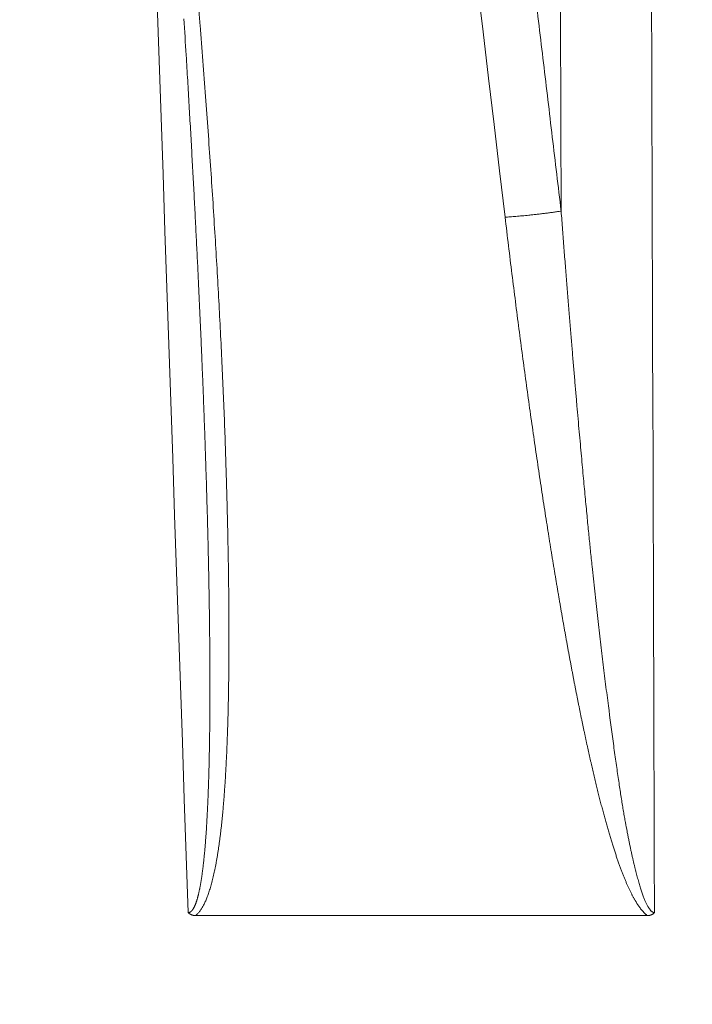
# Model space of a CAD drawing. Header units: millimetres. Extents: x 5437 to 18441, y -4466 to 3128.
# Tile 287 of 497: x 8505 to 8511, y 525 to 534. Entities that reach past the tile are written whole.
import ezdxf

# ---------------------------------------------------------------- set-up
doc = ezdxf.new("R2010")
doc.units = ezdxf.units.MM
doc.layers.add('1', color=7, linetype='Continuous', true_color=0xffffff)
doc.styles.add('TXT08', font='txt.shx', dxfattribs={"width": 0.8, "bigfont": 'gbcbig.shx'})
doc.dimstyles.new('YanXiu', dxfattribs={"dimtxt": 40, "dimasz": 30, "dimexe": 0.66, "dimexo": 0.66, "dimgap": 0.66, "dimtad": 0, "dimdec": 1, "dimdsep": 46, "dimtxsty": 'TXT08', "dimcen": 0, "dimclrd": 256, "dimclre": 165, "dimclrt": 90, "dimazin": 2, "dimtfac": 1, "dimtdec": 1, "dimtofl": 0, "dimtmove": 0, "dimatfit": 3, "dimfxl": 1, "dimlwd": 5, "dimlwe": 13, "dimarcsym": 0})

# ---------------------------------------------------------------- blocks, each defined once
blk = doc.blocks.new('*D35')
at = {"color": 165, "lineweight": 13, "transparency": 16777216}
for p, q in [((8947.8638, 668.0836), (9114.5272, -277.1116)), ((8081.233, 515.2732), (8247.8964, -429.922))]:
    blk.add_line(p, q, dxfattribs=at)
at = {"lineweight": 5, "transparency": 16777216}
for p, q in [((9084.8684, -281.671), (8721.1395, -345.8063)), ((8277.326, -424.0625), (8641.0549, -359.9273))]:
    blk.add_line(p, q, dxfattribs=at)
at = {"lineweight": 20, "transparency": 16777216}
for points in [[(9084.0001, -276.747), (9085.7366, -286.5951), (9114.4126, -276.4616)], [(8276.4578, -419.1385), (8278.1943, -428.9866), (8247.7818, -429.272)]]:
    blk.add_solid(points, dxfattribs=at)
at = {"layer": 'Defpoints', "color": 0, "lineweight": 20, "transparency": 16777216}
for p in [(8947.7492, 668.7336), (8081.1184, 515.9232), (9114.4126, -276.4616)]:
    blk.add_point(p, dxfattribs=at)
at = {"color": 90, "lineweight": 20, "transparency": 16777216, "insert": (8681.0972, -352.8668), "char_height": 40, "attachment_point": 5, "rotation": 10, "style": 'TXT08'}
blk.add_mtext('880', dxfattribs=at)
blk = doc.blocks.new('*D38')
at = {"color": 165, "lineweight": 13, "transparency": 16777216}
blk.add_line((8986.1701, 447.0373), (8717.3238, 399.6324), dxfattribs=at)
at = {"lineweight": 5, "transparency": 16777216}
for start, end in [(171.1096609, 178.6932198), (181.3067802, 188.8903391)]:
    blk.add_arc((10243.4725, 668.7336), 1549.0321, start, end, dxfattribs=at)
at = {"lineweight": 20, "transparency": 16777216}
for points in [[(8708.1184, 908.9474), (8717.9829, 907.3064), (8717.9738, 937.7202)], [(8717.9829, 430.1608), (8708.1184, 428.5198), (8717.9738, 399.747)]]:
    blk.add_solid(points, dxfattribs=at)
at = {"layer": 'Defpoints', "color": 0, "lineweight": 20, "transparency": 16777216}
for p in [(7952.7719, 1072.6459), (8986.82, 890.3153), (8697.0612, 758.8018), (10020.8682, 629.4824), (8986.82, 447.1519)]:
    blk.add_point(p, dxfattribs=at)
at = {"color": 90, "lineweight": 20, "transparency": 16777216, "insert": (8694.4405, 668.7336), "char_height": 40, "attachment_point": 5, "rotation": 90, "style": 'TXT08'}
blk.add_mtext('20°', dxfattribs=at)
blk = doc.blocks.new('*D40')
at = {"lineweight": 5, "transparency": 16777216}
for start, end in [(104.302207, 139.928482), (150.071518, 185.697793)]:
    blk.add_arc((9169.3309, 707.8044), 399.6268, start, end, dxfattribs=at)
at = {"lineweight": 20, "transparency": 16777216}
for points in [[(9069.5561, 1099.9332), (9071.661, 1090.1573), (9099.9365, 1101.36)], [(8776.6317, 668.8117), (8766.7254, 667.4461), (8775.7754, 638.41)]]:
    blk.add_solid(points, dxfattribs=at)
at = {"layer": 'Defpoints', "color": 0, "lineweight": 20, "transparency": 16777216}
for p in [(8987.0003, 1741.8526), (8912.4558, 1013.9363), (9169.3309, 707.8044), (8947.7492, 668.7336), (8081.1184, 515.9232)]:
    blk.add_point(p, dxfattribs=at)
at = {"color": 90, "lineweight": 20, "transparency": 16777216, "insert": (8841.9759, 937.0209), "char_height": 40, "attachment_point": 5, "rotation": 55, "style": 'TXT08'}
blk.add_mtext('90°', dxfattribs=at)
blk = doc.blocks.new('*D43')
at = {"color": 165, "lineweight": 13, "transparency": 16777216}
for p, q in [((10020.8682, 628.8224), (10020.8682, -1427.2359)), ((8401.1184, -46.5407), (8401.1184, -1427.2359))]:
    blk.add_line(p, q, dxfattribs=at)
at = {"lineweight": 5, "transparency": 16777216}
for p, q in [((8431.1184, -1426.5759), (9140.9999, -1426.5759)), ((9990.8682, -1426.5759), (9280.9866, -1426.5759))]:
    blk.add_line(p, q, dxfattribs=at)
at = {"lineweight": 20, "transparency": 16777216}
for points in [[(8431.1184, -1421.5759), (8431.1184, -1431.5759), (8401.1184, -1426.5759)], [(9990.8682, -1421.5759), (9990.8682, -1431.5759), (10020.8682, -1426.5759)]]:
    blk.add_solid(points, dxfattribs=at)
at = {"layer": 'Defpoints', "color": 0, "lineweight": 20, "transparency": 16777216}
for p in [(10020.8682, 629.4824), (8401.1184, -45.8807), (10020.8682, -1426.5759)]:
    blk.add_point(p, dxfattribs=at)
at = {"color": 90, "lineweight": 20, "transparency": 16777216, "insert": (9210.9933, -1426.5759), "char_height": 40, "attachment_point": 5, "style": 'TXT08'}
blk.add_mtext('1619.7', dxfattribs=at)
blk = doc.blocks.new('*D45')
at = {"color": 165, "lineweight": 13, "transparency": 16777216}
for p, q in [((8078.8793, 2459.3394), (10490.5487, 2459.3394)), ((8614.2784, -4.0768), (10490.5487, -4.0768))]:
    blk.add_line(p, q, dxfattribs=at)
at = {"lineweight": 5, "transparency": 16777216}
for p, q in [((10489.8887, 2429.3394), (10489.8887, 1308.2913)), ((10489.8887, 25.9232), (10489.8887, 1146.9713))]:
    blk.add_line(p, q, dxfattribs=at)
at = {"lineweight": 20, "transparency": 16777216}
for points in [[(10484.8887, 2429.3394), (10494.8887, 2429.3394), (10489.8887, 2459.3394)], [(10484.8887, 25.9232), (10494.8887, 25.9232), (10489.8887, -4.0768)]]:
    blk.add_solid(points, dxfattribs=at)
at = {"layer": 'Defpoints', "color": 0, "lineweight": 20, "transparency": 16777216}
for p in [(8078.2193, 2459.3394), (10489.8887, 2459.3394), (8613.6184, -4.0768)]:
    blk.add_point(p, dxfattribs=at)
at = {"color": 90, "lineweight": 20, "transparency": 16777216, "insert": (10489.8887, 1227.6313), "char_height": 40, "attachment_point": 5, "rotation": 90, "style": 'TXT08'}
blk.add_mtext('2463.4', dxfattribs=at)

msp = doc.modelspace()

# ---------------------------------------------------------------- linework, layer by layer
at = {"color": 7, "lineweight": 20}
msp.add_arc((8078.21928, 516.97839), 1942.36096, 17.50812349, 223.34882114, dxfattribs=at)
at = {"layer": '1', "color": 0, "lineweight": 20}
msp.add_line((8510.76452, 525.92321), (8506.53675, 525.92321), dxfattribs=at)
msp.add_arc((8013.90589, 96.27159), 600, 26.44604786, 75.16248942, dxfattribs=at)
for points, degree in [([(8506.64509, 560.2408), (8507.30944, 554.69574), (8507.97283, 549.15053), (8508.6353, 543.60519), (8509.29689, 538.05972), (8509.95765, 532.51412)], 5), ([(8509.43274, 532.45759), (8508.3332, 541.70025), (8507.23097, 550.9425), (8506.12564, 560.18426)], 3), ([(8506.46628, 525.9516), (8506.08019, 537.2872), (8505.69206, 548.62271), (8505.30181, 559.95811)], 3), ([(8509.95765, 532.51412), (8509.93947, 538.00292), (8509.92124, 543.49172), (8509.90294, 548.98052), (8509.88459, 554.46932), (8509.86619, 559.95811)], 5), ([(8510.72079, 559.95811), (8510.75791, 548.6227), (8510.79475, 537.28728), (8510.83131, 525.95185)], 3), ([(8506.44728, 533.97308), (8506.44041, 534.08685), (8506.43341, 534.20062), (8506.42631, 534.31439)], 3), ([(8506.64216, 529.78351), (8506.63918, 529.8871), (8506.63603, 529.99068), (8506.63271, 530.09426)], 3), ([(8510.23207, 529.33982), (8510.23723, 529.29016), (8510.2424, 529.24049), (8510.24758, 529.19083)], 3), ([(8506.6679, 527.68494), (8506.6688, 527.78512), (8506.66944, 527.8853), (8506.6698, 527.98546)], 3), ([(8510.39991, 527.88518), (8510.41552, 527.76811), (8510.43107, 527.65103), (8510.44653, 527.53394)], 3), ([(8506.63485, 526.70347), (8506.63949, 526.78045), (8506.64388, 526.85744), (8506.64798, 526.93441)], 3), ([(8510.55918, 526.79548), (8510.56456, 526.76692), (8510.56992, 526.73836), (8510.57525, 526.7098)], 3)]:
    msp.add_open_spline(points, degree=degree, dxfattribs=at)
for points, knots in [([(8506.46161, 535.60096), (8506.46561, 535.55679), (8506.47413, 535.46228), (8506.48704, 535.31734), (8506.50034, 535.16605), (8506.51349, 535.0145), (8506.52649, 534.86269), (8506.53934, 534.71063), (8506.55205, 534.5583), (8506.5646, 534.40573), (8506.59091, 534.08154), (8506.62895, 533.59293), (8506.67533, 532.94711), (8506.71617, 532.32261), (8506.75146, 531.71945), (8506.78118, 531.13761), (8506.80533, 530.57711), (8506.81792, 530.21068), (8506.82326, 530.03104)], [0, 0, 0, 0, 0.0237775, 0.0508819, 0.0780321, 0.1052282, 0.1324702, 0.1597582, 0.1870922, 0.2144723, 0.2418986, 0.3616174, 0.4775167, 0.5896038, 0.6978865, 0.8023739, 0.903076, 1, 1, 1, 1]), ([(8506.63271, 530.09426), (8506.63128, 530.13825), (8506.62837, 530.22798), (8506.62367, 530.36523), (8506.61861, 530.50776), (8506.61316, 530.65556), (8506.60731, 530.80863), (8506.60104, 530.96698), (8506.59434, 531.1306), (8506.58719, 531.2995), (8506.57959, 531.47367), (8506.57151, 531.65312), (8506.56294, 531.83783), (8506.55386, 532.02782), (8506.54427, 532.22308), (8506.53414, 532.4236), (8506.52347, 532.6294), (8506.51223, 532.84047), (8506.50042, 533.05681), (8506.48803, 533.27841), (8506.47504, 533.50529), (8506.46146, 533.73743), (8506.45204, 533.89394), (8506.44728, 533.97308)], [0, 0, 0, 0, 0.0340334, 0.0694253, 0.1061758, 0.1442849, 0.1837527, 0.2245791, 0.2667641, 0.3103078, 0.3552102, 0.4014711, 0.4490907, 0.4980689, 0.5484056, 0.6001008, 0.6531544, 0.7075664, 0.7633368, 0.8204654, 0.8789522, 0.9387971, 1, 1, 1, 1]), ([(8509.95765, 532.51412), (8509.96207, 532.45582), (8509.9708, 532.34061), (8509.98397, 532.16992), (8509.99697, 532.00345), (8510.00982, 531.84121), (8510.02249, 531.68319), (8510.03497, 531.5294), (8510.04725, 531.37984), (8510.05933, 531.2345), (8510.07118, 531.09338), (8510.08281, 530.9565), (8510.0942, 530.82384), (8510.10534, 530.6954), (8510.11623, 530.5712), (8510.12686, 530.45122), (8510.13722, 530.33546), (8510.1473, 530.22394), (8510.1571, 530.11664), (8510.16662, 530.01357), (8510.17584, 529.91473), (8510.18477, 529.82011), (8510.1934, 529.72973), (8510.20172, 529.64357), (8510.20974, 529.56164), (8510.21745, 529.48394), (8510.22483, 529.41047), (8510.22971, 529.3629), (8510.23207, 529.33982)], [0, 0, 0, 0, 0.0550818, 0.1088347, 0.1612586, 0.2123534, 0.262119, 0.3105553, 0.3576622, 0.4034395, 0.4478872, 0.4910052, 0.5327934, 0.5732517, 0.6123801, 0.6501785, 0.6866467, 0.7217849, 0.7555928, 0.7880706, 0.819218, 0.8490351, 0.8775219, 0.9046783, 0.9305043, 0.9549999, 0.9781652, 1, 1, 1, 1]), ([(8510.76363, 525.92321), (8510.76177, 525.92469), (8510.75801, 525.92769), (8510.75242, 525.93248), (8510.74682, 525.93753), (8510.74121, 525.94286), (8510.73559, 525.94848), (8510.72996, 525.95437), (8510.72431, 525.96053), (8510.71866, 525.96698), (8510.71299, 525.9737), (8510.70731, 525.9807), (8510.70162, 525.98798), (8510.69592, 525.99554), (8510.69021, 526.00337), (8510.68449, 526.01149), (8510.67876, 526.01988), (8510.67301, 526.02855), (8510.66726, 526.03749), (8510.66149, 526.04672), (8510.65572, 526.05622), (8510.64993, 526.066), (8510.64413, 526.07606), (8510.63832, 526.0864), (8510.6325, 526.09701), (8510.62666, 526.1079), (8510.62082, 526.11907), (8510.61496, 526.13052), (8510.6091, 526.14225), (8510.60322, 526.15425), (8510.59733, 526.16653), (8510.59144, 526.17909), (8510.58553, 526.19193), (8510.5796, 526.20505), (8510.57367, 526.21844), (8510.56773, 526.23211), (8510.56178, 526.24606), (8510.55581, 526.26029), (8510.54984, 526.27479), (8510.54385, 526.28958), (8510.53785, 526.30464), (8510.53184, 526.31998), (8510.52582, 526.3356), (8510.51979, 526.35149), (8510.51375, 526.36767), (8510.5077, 526.38412), (8510.50164, 526.40085), (8510.49556, 526.41785), (8510.48948, 526.43514), (8510.48338, 526.4527), (8510.47727, 526.47054), (8510.47116, 526.48866), (8510.46503, 526.50706), (8510.45889, 526.52574), (8510.45274, 526.54469), (8510.44658, 526.56392), (8510.4404, 526.58343), (8510.43422, 526.60322), (8510.42803, 526.62328), (8510.42182, 526.64363), (8510.41561, 526.66425), (8510.40938, 526.68515), (8510.40314, 526.70633), (8510.3969, 526.72778), (8510.39064, 526.74951), (8510.38437, 526.77153), (8510.37809, 526.79382), (8510.3718, 526.81638), (8510.3655, 526.83923), (8510.35918, 526.86235), (8510.35286, 526.88575), (8510.34653, 526.90943), (8510.34018, 526.93339), (8510.33383, 526.95763), (8510.32746, 526.98214), (8510.32108, 527.00693), (8510.3147, 527.032), (8510.3083, 527.05735), (8510.30189, 527.08297), (8510.29547, 527.10888), (8510.28904, 527.13506), (8510.2826, 527.16152), (8510.27615, 527.18826), (8510.26968, 527.21527), (8510.26321, 527.24257), (8510.25673, 527.27014), (8510.25023, 527.29799), (8510.24373, 527.32611), (8510.23721, 527.35452), (8510.23069, 527.3832), (8510.22415, 527.41217), (8510.2176, 527.4414), (8510.21104, 527.47092), (8510.20447, 527.50072), (8510.1979, 527.53079), (8510.19131, 527.56114), (8510.18471, 527.59177), (8510.17809, 527.62268), (8510.17147, 527.65387), (8510.16484, 527.68533), (8510.1582, 527.71707), (8510.15154, 527.74909), (8510.14488, 527.78139), (8510.13821, 527.81397), (8510.13152, 527.84682), (8510.12482, 527.87995), (8510.11812, 527.91336), (8510.1114, 527.94705), (8510.10467, 527.98102), (8510.09794, 528.01526), (8510.09119, 528.04978), (8510.08443, 528.08458), (8510.07766, 528.11966), (8510.07088, 528.15501), (8510.06409, 528.19065), (8510.05729, 528.22656), (8510.05048, 528.26275), (8510.04366, 528.29922), (8510.03682, 528.33596), (8510.02998, 528.37299), (8510.02313, 528.41029), (8510.01626, 528.44787), (8510.00939, 528.48573), (8510.00251, 528.52387), (8509.99561, 528.56228), (8509.9887, 528.60097), (8509.98179, 528.63994), (8509.97486, 528.67919), (8509.96793, 528.71872), (8509.96098, 528.75852), (8509.95402, 528.7986), (8509.94705, 528.83896), (8509.94007, 528.8796), (8509.93308, 528.92052), (8509.92608, 528.96171), (8509.91907, 529.00318), (8509.91205, 529.04493), (8509.90502, 529.08696), (8509.89798, 529.12927), (8509.89093, 529.17185), (8509.88387, 529.21471), (8509.8768, 529.25786), (8509.86971, 529.30127), (8509.86262, 529.34497), (8509.85552, 529.38894), (8509.8484, 529.4332), (8509.84128, 529.47773), (8509.82478, 529.58133), (8509.79907, 529.74531), (8509.76457, 529.97104), (8509.73031, 530.20095), (8509.69628, 530.43507), (8509.66248, 530.67337), (8509.62892, 530.91587), (8509.59559, 531.16257), (8509.5625, 531.41346), (8509.52964, 531.66854), (8509.49702, 531.92782), (8509.46459, 532.19129), (8509.44341, 532.36836), (8509.43274, 532.45759)], [0, 0, 0, 0, 0.0012309, 0.0024828, 0.0037567, 0.0050537, 0.0063746, 0.0077203, 0.0090916, 0.0104893, 0.0119141, 0.0133668, 0.0148479, 0.0163581, 0.0178979, 0.019468, 0.0210687, 0.0227007, 0.0243644, 0.0260601, 0.0277884, 0.0295496, 0.031344, 0.033172, 0.035034, 0.0369302, 0.038861, 0.0408265, 0.0428272, 0.0448632, 0.0469347, 0.049042, 0.0511854, 0.0533649, 0.0555808, 0.0578333, 0.0601226, 0.0624488, 0.0648121, 0.0672126, 0.0696505, 0.0721259, 0.0746389, 0.0771897, 0.0797784, 0.0824051, 0.08507, 0.087773, 0.0905144, 0.0932942, 0.0961125, 0.0989694, 0.101865, 0.1047994, 0.1077726, 0.1107848, 0.1138359, 0.1169262, 0.1200555, 0.1232241, 0.1264319, 0.1296791, 0.1329656, 0.1362916, 0.1396571, 0.1430621, 0.1465067, 0.149991, 0.1535149, 0.1570786, 0.1606821, 0.1643254, 0.1680086, 0.1717317, 0.1754947, 0.1792977, 0.1831408, 0.1870238, 0.190947, 0.1949103, 0.1989138, 0.2029574, 0.2070413, 0.2111654, 0.2153298, 0.2195345, 0.2237795, 0.2280648, 0.2323906, 0.2367567, 0.2411633, 0.2456103, 0.2500978, 0.2546258, 0.2591943, 0.2638034, 0.268453, 0.2731432, 0.277874, 0.2826454, 0.2874575, 0.2923102, 0.2972036, 0.3021377, 0.3071124, 0.3121279, 0.3171842, 0.3222811, 0.3274189, 0.3325974, 0.3378168, 0.3430769, 0.3483779, 0.3537197, 0.3591024, 0.3645259, 0.3699903, 0.3754956, 0.3810418, 0.3866289, 0.392257, 0.3979259, 0.4036358, 0.4093867, 0.4151786, 0.4210114, 0.4268852, 0.4328, 0.4387558, 0.4447527, 0.4507905, 0.4568694, 0.4629894, 0.4691504, 0.4753524, 0.4815955, 0.4878798, 0.4942051, 0.5005714, 0.5069789, 0.5134275, 0.5199173, 0.5264481, 0.5330201, 0.5396332, 0.5462875, 0.5529829, 0.5597195, 0.5930139, 0.6269232, 0.6614481, 0.6965895, 0.7323481, 0.7687248, 0.8057201, 0.8433349, 0.8815696, 0.920425, 0.9599016, 1, 1, 1, 1]), ([(8506.82326, 530.03104), (8506.82326, 530.03103), (8506.82413, 530.0018), (8506.82581, 529.94366), (8506.82822, 529.85693), (8506.83049, 529.77115), (8506.83262, 529.6863), (8506.83461, 529.60239), (8506.83646, 529.51942), (8506.83818, 529.43739), (8506.83975, 529.3563), (8506.84119, 529.27615), (8506.84249, 529.19694), (8506.84365, 529.11867), (8506.84468, 529.04134), (8506.84556, 528.96495), (8506.84631, 528.8895), (8506.84692, 528.81498), (8506.84739, 528.74141), (8506.84772, 528.66878), (8506.84791, 528.59708), (8506.84797, 528.52633), (8506.84789, 528.45652), (8506.84767, 528.38764), (8506.84731, 528.31971), (8506.84681, 528.25271), (8506.84617, 528.18665), (8506.8454, 528.12154), (8506.84449, 528.05736), (8506.84344, 527.99412), (8506.84225, 527.93182), (8506.84092, 527.87046), (8506.83946, 527.81004), (8506.83785, 527.75056), (8506.83611, 527.69202), (8506.83423, 527.63442), (8506.83221, 527.57776), (8506.83005, 527.52204), (8506.82776, 527.46726), (8506.82532, 527.41342), (8506.82275, 527.36051), (8506.82004, 527.30855), (8506.81719, 527.25753), (8506.8142, 527.20744), (8506.81108, 527.1583), (8506.80781, 527.11009), (8506.80441, 527.06283), (8506.80087, 527.0165), (8506.79719, 526.97111), (8506.79338, 526.92667), (8506.78942, 526.88316), (8506.78533, 526.84059), (8506.78109, 526.79896), (8506.77672, 526.75827), (8506.77222, 526.71852), (8506.76757, 526.67971), (8506.76278, 526.64184), (8506.75786, 526.60491), (8506.7528, 526.56892), (8506.7476, 526.53386), (8506.74226, 526.49975), (8506.73679, 526.46658), (8506.73117, 526.43434), (8506.72542, 526.40304), (8506.71953, 526.37269), (8506.7135, 526.34327), (8506.70734, 526.31479), (8506.70103, 526.28726), (8506.69459, 526.26066), (8506.68801, 526.235), (8506.68129, 526.21027), (8506.67443, 526.18649), (8506.66744, 526.16365), (8506.66031, 526.14174), (8506.65304, 526.12078), (8506.64563, 526.10075), (8506.63808, 526.08166), (8506.63039, 526.06351), (8506.62257, 526.0463), (8506.61461, 526.03003), (8506.60651, 526.01469), (8506.59827, 526.0003), (8506.58989, 525.98684), (8506.58137, 525.97432), (8506.57272, 525.96274), (8506.56392, 525.95209), (8506.55498, 525.9424), (8506.54593, 525.93359), (8506.53964, 525.9284), (8506.53654, 525.92585)], [0, 0, 0, 0, 0.0000052, 0.0207446, 0.041264, 0.0615634, 0.0816429, 0.1015026, 0.1211424, 0.1405625, 0.1597629, 0.1787437, 0.197505, 0.2160468, 0.2343692, 0.2524722, 0.270356, 0.2880207, 0.3054663, 0.3226929, 0.3397006, 0.3564895, 0.3730596, 0.3894112, 0.4055443, 0.421459, 0.4371554, 0.4526337, 0.467894, 0.4829363, 0.4977609, 0.5123679, 0.5267575, 0.5409297, 0.5548848, 0.5686229, 0.5821442, 0.595449, 0.6085373, 0.6214094, 0.6340656, 0.646506, 0.6587309, 0.6707406, 0.6825352, 0.6941152, 0.7054808, 0.7166323, 0.7275701, 0.7382945, 0.7488058, 0.7591046, 0.7691912, 0.779066, 0.7887297, 0.7981826, 0.8074253, 0.8164584, 0.8252826, 0.8338985, 0.8423069, 0.8505085, 0.8585042, 0.8662949, 0.8738815, 0.8812653, 0.8884472, 0.8954286, 0.9022108, 0.9087953, 0.9151839, 0.9213781, 0.9273801, 0.9331919, 0.9388159, 0.9442548, 0.9495115, 0.9545891, 0.9594913, 0.9642219, 0.9687853, 0.9731866, 0.9774311, 0.9815249, 0.9854749, 0.9892885, 0.9929742, 0.9965413, 1, 1, 1, 1]), ([(8506.6698, 527.98549), (8506.66984, 528.01465), (8506.66992, 528.07373), (8506.66979, 528.16351), (8506.66948, 528.25557), (8506.66896, 528.34992), (8506.66823, 528.44655), (8506.66729, 528.54546), (8506.66614, 528.64666), (8506.66477, 528.75014), (8506.66318, 528.85591), (8506.66137, 528.96396), (8506.65933, 529.0743), (8506.65706, 529.18692), (8506.65456, 529.30182), (8506.65182, 529.419), (8506.64885, 529.53847), (8506.64564, 529.66022), (8506.64333, 529.74216), (8506.64216, 529.7835)], [0, 0, 0, 0, 0.0487175, 0.0986974, 0.1499399, 0.2024453, 0.2562137, 0.3112453, 0.3675403, 0.4250987, 0.4839208, 0.5440066, 0.6053562, 0.6679698, 0.7318475, 0.7969892, 0.8633952, 0.9310654, 1, 1, 1, 1]), ([(8510.24758, 529.19083), (8510.25171, 529.15178), (8510.25993, 529.07419), (8510.27244, 528.95858), (8510.285, 528.84447), (8510.29761, 528.73189), (8510.31027, 528.62081), (8510.32297, 528.51125), (8510.3357, 528.4032), (8510.34848, 528.29667), (8510.36128, 528.19165), (8510.37411, 528.08814), (8510.38694, 527.98615), (8510.39561, 527.91867), (8510.39991, 527.88518)], [0, 0, 0, 0, 0.0896202, 0.1780966, 0.2654294, 0.3516189, 0.4366652, 0.5205685, 0.6033292, 0.6849474, 0.7654233, 0.8447572, 0.9229494, 1, 1, 1, 1]), ([(8506.64798, 526.93443), (8506.6488, 526.95239), (8506.65047, 526.98882), (8506.65275, 527.04428), (8506.65491, 527.10132), (8506.65693, 527.15993), (8506.65881, 527.22011), (8506.66055, 527.28187), (8506.66215, 527.3452), (8506.6636, 527.4101), (8506.66491, 527.47658), (8506.66607, 527.54463), (8506.66708, 527.61425), (8506.66763, 527.6612), (8506.6679, 527.68493)], [0, 0, 0, 0, 0.0719855, 0.146031, 0.2221377, 0.3003066, 0.3805388, 0.462835, 0.5471961, 0.6336229, 0.722116, 0.8126762, 0.905304, 1, 1, 1, 1]), ([(8510.44653, 527.53394), (8510.45041, 527.50564), (8510.458, 527.4502), (8510.46939, 527.36885), (8510.48048, 527.29106), (8510.49128, 527.21681), (8510.5018, 527.14612), (8510.51203, 527.07899), (8510.52198, 527.01541), (8510.53163, 526.95538), (8510.54101, 526.89891), (8510.55008, 526.84598), (8510.55621, 526.81193), (8510.55918, 526.79548)], [0, 0, 0, 0, 0.1146921, 0.2246237, 0.3297957, 0.4302092, 0.5258652, 0.6167653, 0.7029112, 0.7843049, 0.8609489, 0.9328461, 1, 1, 1, 1]), ([(8506.46628, 525.9516), (8506.46728, 525.9516), (8506.46928, 525.9516), (8506.47227, 525.95195), (8506.47525, 525.95256), (8506.4782, 525.95343), (8506.48114, 525.95458), (8506.48405, 525.956), (8506.48695, 525.95768), (8506.48984, 525.95964), (8506.4927, 525.96186), (8506.49554, 525.96436), (8506.49837, 525.96712), (8506.50117, 525.97016), (8506.50396, 525.97346), (8506.50673, 525.97703), (8506.50948, 525.98087), (8506.51221, 525.98498), (8506.51492, 525.98935), (8506.51761, 525.994), (8506.52028, 525.99891), (8506.52293, 526.0041), (8506.52557, 526.00955), (8506.52818, 526.01527), (8506.53077, 526.02127), (8506.53334, 526.02753), (8506.5359, 526.03405), (8506.53843, 526.04085), (8506.54094, 526.04792), (8506.54343, 526.05526), (8506.5459, 526.06286), (8506.54835, 526.07073), (8506.55078, 526.07888), (8506.55319, 526.08729), (8506.55557, 526.09597), (8506.55794, 526.10492), (8506.56028, 526.11414), (8506.5626, 526.12363), (8506.5649, 526.13339), (8506.56718, 526.14342), (8506.56943, 526.15371), (8506.57167, 526.16428), (8506.57388, 526.17511), (8506.57606, 526.18621), (8506.57823, 526.19759), (8506.58037, 526.20923), (8506.58249, 526.22114), (8506.58459, 526.23332), (8506.58666, 526.24576), (8506.58871, 526.25848), (8506.59074, 526.27147), (8506.59274, 526.28472), (8506.59472, 526.29825), (8506.59668, 526.31204), (8506.59861, 526.32611), (8506.60052, 526.34044), (8506.6024, 526.35504), (8506.60426, 526.36991), (8506.6061, 526.38505), (8506.60791, 526.40045), (8506.6097, 526.41613), (8506.61146, 526.43208), (8506.6132, 526.44829), (8506.61491, 526.46478), (8506.6166, 526.48153), (8506.61826, 526.49855), (8506.6199, 526.51584), (8506.62151, 526.5334), (8506.6231, 526.55123), (8506.62466, 526.56933), (8506.62619, 526.5877), (8506.6277, 526.60633), (8506.62919, 526.62524), (8506.63065, 526.64441), (8506.63208, 526.66385), (8506.63349, 526.68357), (8506.63439, 526.6968), (8506.63485, 526.70346)], [0, 0, 0, 0, 0.0046134, 0.0092396, 0.0139015, 0.0186213, 0.0234204, 0.0283192, 0.0333368, 0.038491, 0.0437985, 0.0492741, 0.0549317, 0.0607837, 0.0668414, 0.0731149, 0.0796133, 0.0863449, 0.093317, 0.1005364, 0.1080089, 0.1157401, 0.1237347, 0.1319973, 0.1405317, 0.1493417, 0.1584304, 0.167801, 0.1774562, 0.1873984, 0.1976299, 0.208153, 0.2189694, 0.2300809, 0.2414893, 0.253196, 0.2652025, 0.2775099, 0.2901196, 0.3030327, 0.3162501, 0.329773, 0.3436021, 0.3577383, 0.3721825, 0.3869354, 0.4019976, 0.4173699, 0.4330528, 0.4490469, 0.4653528, 0.4819711, 0.4989021, 0.5161463, 0.5337043, 0.5515763, 0.5697629, 0.5882643, 0.6070809, 0.6262131, 0.6456611, 0.6654254, 0.6855061, 0.7059036, 0.726618, 0.7476498, 0.768999, 0.790666, 0.8126509, 0.834954, 0.8575754, 0.8805154, 0.9037742, 0.9273518, 0.9512486, 0.9754646, 1, 1, 1, 1]), ([(8510.57525, 526.7098), (8510.57767, 526.69734), (8510.58246, 526.67273), (8510.58973, 526.63631), (8510.59695, 526.60083), (8510.60414, 526.5663), (8510.61128, 526.53272), (8510.61839, 526.50007), (8510.62545, 526.46837), (8510.63248, 526.43762), (8510.63946, 526.40781), (8510.6464, 526.37894), (8510.65329, 526.35102), (8510.66014, 526.32404), (8510.66694, 526.29801), (8510.6737, 526.27292), (8510.68041, 526.24877), (8510.68707, 526.22557), (8510.69368, 526.20331), (8510.70024, 526.18199), (8510.70676, 526.16162), (8510.71322, 526.1422), (8510.71963, 526.12372), (8510.72599, 526.10618), (8510.7323, 526.08958), (8510.73855, 526.07393), (8510.74475, 526.05922), (8510.7509, 526.04545), (8510.757, 526.03263), (8510.76304, 526.02075), (8510.76902, 526.00981), (8510.77495, 525.99981), (8510.78082, 525.99076), (8510.78664, 525.98264), (8510.79241, 525.97547), (8510.79812, 525.96924), (8510.80378, 525.96394), (8510.80939, 525.95959), (8510.81495, 525.95619), (8510.82045, 525.95375), (8510.82591, 525.95219), (8510.82952, 525.95197), (8510.83131, 525.95185)], [0, 0, 0, 0, 0.0455294, 0.089951, 0.1332657, 0.1754748, 0.2165794, 0.2565809, 0.2954807, 0.3332804, 0.3699816, 0.4055862, 0.4400963, 0.4735142, 0.5058422, 0.5370831, 0.56724, 0.5963163, 0.6243156, 0.6512422, 0.6771008, 0.7018969, 0.7256364, 0.7483263, 0.7699746, 0.7905904, 0.8101843, 0.8287686, 0.8463579, 0.8629691, 0.8786226, 0.8933427, 0.9071585, 0.9201053, 0.932226, 0.9435728, 0.9542095, 0.9642132, 0.9736769, 0.9827099, 0.9914379, 1, 1, 1, 1]), ([(8506.53673, 525.92321), (8506.53481, 525.92326), (8506.531, 525.92336), (8506.52534, 525.92386), (8506.51979, 525.92462), (8506.51436, 525.92566), (8506.50903, 525.92699), (8506.50383, 525.92859), (8506.49873, 525.93048), (8506.49375, 525.93265), (8506.48888, 525.9351), (8506.48413, 525.93783), (8506.47948, 525.94084), (8506.47496, 525.94414), (8506.47054, 525.9477), (8506.4677, 525.95029), (8506.46628, 525.9516)], [0, 0, 0, 0, 0.0770412, 0.1526674, 0.2270013, 0.3001718, 0.3723141, 0.4435694, 0.5140841, 0.5840092, 0.6534996, 0.7227133, 0.7918099, 0.8609499, 0.9302937, 1, 1, 1, 1]), ([(8510.83131, 525.9516), (8510.83008, 525.95037), (8510.82761, 525.94794), (8510.82377, 525.94457), (8510.81983, 525.94144), (8510.81578, 525.93856), (8510.81164, 525.93593), (8510.80739, 525.93354), (8510.80303, 525.9314), (8510.79857, 525.92951), (8510.79401, 525.92787), (8510.78935, 525.92647), (8510.78458, 525.92531), (8510.77972, 525.92441), (8510.77474, 525.92375), (8510.76967, 525.92333), (8510.76625, 525.92325), (8510.76452, 525.92321)], [0, 0, 0, 0, 0.064777, 0.1292642, 0.1935929, 0.2578954, 0.3223042, 0.3869512, 0.4519667, 0.517479, 0.5836132, 0.6504913, 0.7182309, 0.7869455, 0.8567436, 0.927729, 1, 1, 1, 1])]:
    msp.add_open_spline(points, degree=3, knots=knots, dxfattribs=at)
msp.add_rational_spline([(8509.95765, 532.51412), (8509.66985, 532.47104), (8509.43274, 532.45759)], [1, 0.845025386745, 1], degree=2, dxfattribs=at)

# ---------------------------------------------------------------- dimensions: what is measured, and where the dimension line sits
at = {"color": 7, "lineweight": 20}
dim = msp.add_linear_dim(base=(10489.88872, 2459.33935), p1=(8613.61836, -4.07679), p2=(8078.21928, 2459.33935), angle=90, dimstyle='YanXiu', dxfattribs=at)
dim.commit()
dim.dimension.update_dxf_attribs({"geometry": '*D45', "text_midpoint": (10489.88872, 1227.63128)})
for base, line1, line2, picture, middle in [((8912.4558, 1013.93631), ((8947.74919, 668.7336), (8081.11836, 515.92321)), ((8987.00035, 1741.85258), (9169.33093, 707.80444)), '*D40', (8841.97585, 937.02094)), ((8697.0612, 758.80181), ((10020.86817, 629.48245), (8986.82003, 447.15186)), ((7952.77189, 1072.64593), (8986.82003, 890.31535)), '*D38', (8694.44048, 668.7336))]:
    dim = msp.add_angular_dim_2l(base=base, line1=line1, line2=line2, dimstyle='YanXiu', dxfattribs=at)
    dim.commit()
    dim.dimension.update_dxf_attribs({"geometry": picture, "text_midpoint": middle})
dim = msp.add_aligned_dim(p1=(8081.11836, 515.92321), p2=(8947.74919, 668.7336), distance=-959.77636, dimstyle='YanXiu', dxfattribs=at)
dim.commit()
dim.dimension.update_dxf_attribs({"geometry": '*D35', "text_midpoint": (8681.09719, -352.86679)})
dim = msp.add_linear_dim(base=(10020.86817, -1426.57588), p1=(8401.11836, -45.88071), p2=(10020.86817, 629.48245), dimstyle='YanXiu', dxfattribs=at)
dim.commit()
dim.dimension.update_dxf_attribs({"geometry": '*D43', "text_midpoint": (9210.99327, -1426.57588)})

doc.saveas('drawing.dxf')
